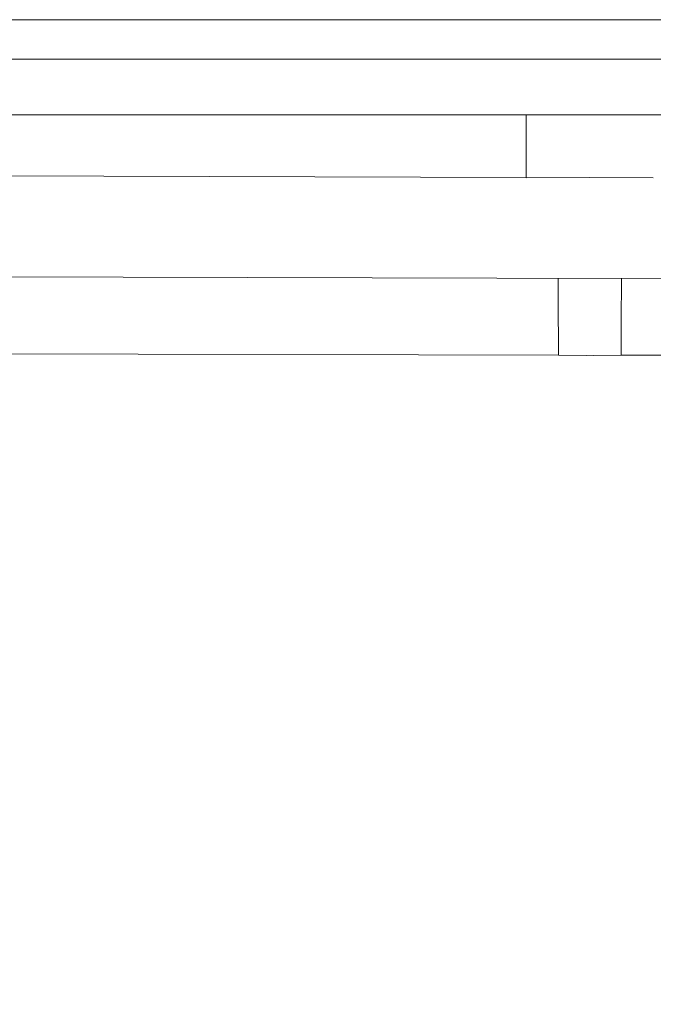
# Model space of a CAD drawing. Header units: millimetres. Extents: x -30280 to 309309, y -17460 to 4378.
# Tile 563 of 656: x 151561 to 151692, y -14654 to -14450. Entities that reach past the tile are written whole.
import ezdxf

# ---------------------------------------------------------------- set-up
doc = ezdxf.new("R2010")
doc.units = ezdxf.units.MM
doc.header["$MEASUREMENT"] = 0
doc.linetypes.add('Wipeout_Contour', pattern=[1000, 0, -1000])
doc.layers.add('P1_PLANTA PRIMERA_4_12_FAÇ_Façana', color=7, linetype='Continuous')
doc.layers.add('P1_PLANTA PRIMERA_4_Nuevo_09_EI_Mobiliari general', color=7, linetype='Continuous')
doc.layers.add('P1_PLANTA PRIMERA_4_Nuevo_09_EI_Mobiliari general_Pluma_Nº__1', color=7, linetype='Continuous', lineweight=5)

msp = doc.modelspace()

# ---------------------------------------------------------------- wipeouts: each hides what was drawn before it
at = {"color": 254, "linetype": 'Wipeout_Contour', "lineweight": 0, "ltscale": 4556497.205425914}
msp.add_wipeout([(151882.62, -14022.05), (150782.62, -14022.05), (150782.62, -14023.89), (150890.29, -14023.89), (150903.86, -14450), (150903.93, -14505.56), (150882.33, -14505.56), (150886.26, -14527.86), (150886.9, -14530.19), (150928.93, -14764.93), (150970.96, -14530.19), (150971.59, -14527.86), (150975.53, -14505.56), (150953.93, -14505.56), (150953.93, -14450), (150967.57, -14023.89), (151390.29, -14023.89), (151403.86, -14450), (151403.93, -14505.56), (151382.33, -14505.56), (151386.26, -14527.86), (151386.9, -14530.19), (151428.93, -14764.93), (151470.96, -14530.19), (151471.59, -14527.86), (151475.53, -14505.56), (151453.93, -14505.56), (151453.93, -14450), (151467.57, -14023.89), (151882.62, -14023.89)], dxfattribs=at).dxf.layer = 'P1_PLANTA PRIMERA_4_12_FAÇ_Façana'

# ---------------------------------------------------------------- next in the draw order: wipeouts: each hides what was drawn before it
at = {"color": 254, "linetype": 'Wipeout_Contour', "lineweight": 0, "ltscale": 3656770.752703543}
msp.add_wipeout([(151487.37, -14530.51), (151437.55, -14813.08), (151439.16, -14822.05), (151882.62, -14822.05), (151882.62, -14599.33), (151870.49, -14530.51), (151869.17, -14527.56), (151867.51, -14525.23), (151865.39, -14523.15), (151862.94, -14521.46), (151860.22, -14520.22), (151857.33, -14519.47), (151854.35, -14519.22), (151685.44, -14519.66), (151678.93, -14519.68), (151672.42, -14519.7), (151503.5, -14519.2), (151500.52, -14519.47), (151497.63, -14520.22), (151494.92, -14521.46), (151492.47, -14523.15), (151490.35, -14525.23), (151488.69, -14527.56), (151487.48, -14530.11)], dxfattribs=at).dxf.layer = 'P1_PLANTA PRIMERA_4_12_FAÇ_Façana'
at = {"color": 254, "linetype": 'Wipeout_Contour', "lineweight": 0, "ltscale": 457320.530233}
msp.add_wipeout([(151903.93, -14450), (151453.93, -14450), (151903.93, -14450.53)], dxfattribs=at).dxf.layer = 'P1_PLANTA PRIMERA_4_Nuevo_09_EI_Mobiliari general'
at = {"color": 254, "linetype": 'Wipeout_Contour', "lineweight": 0, "ltscale": 609468.027609}
msp.add_wipeout([(151903.93, -14469.75), (151903.93, -14458.21), (151453.93, -14458.21), (151453.93, -14469.75)], dxfattribs=at).dxf.layer = 'P1_PLANTA PRIMERA_4_Nuevo_09_EI_Mobiliari general'
at = {"color": 254, "linetype": 'Wipeout_Contour', "lineweight": 0, "ltscale": 4266347.699379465}
msp.add_wipeout([(151493.39, -14496.36), (151491.82, -14505.3), (151497.83, -14503.7), (151503.49, -14503.22), (151678.93, -14503.68), (151854.37, -14503.2), (151860.03, -14503.7), (151865.58, -14505.15), (151864.46, -14496.36), (151863.69, -14493.5), (151862.44, -14490.8), (151860.73, -14488.37), (151858.63, -14486.28), (151856.2, -14484.58), (151853.5, -14483.33), (151850.63, -14482.57), (151847.67, -14482.32), (151692.12, -14482.73), (151678.93, -14482.76), (151665.74, -14482.8), (151510.18, -14482.29), (151507.23, -14482.57), (151504.36, -14483.33), (151501.66, -14484.58), (151499.23, -14486.28), (151497.12, -14488.37), (151495.42, -14490.8), (151494.16, -14493.5)], dxfattribs=at).dxf.layer = 'P1_PLANTA PRIMERA_4_Nuevo_09_EI_Mobiliari general'

# ---------------------------------------------------------------- next in the draw order: linework, layer by layer
at = {"layer": 'P1_PLANTA PRIMERA_4_Nuevo_09_EI_Mobiliari general_Pluma_Nº__1', "color": 7, "linetype": 'Continuous', "lineweight": 5}
for p, q in [((151503.49, -14503.2), (151685.48, -14503.7)), ((151854.37, -14503.2), (151672.37, -14503.7)), ((151672.37, -14503.7), (151672.37, -14503.78)), ((151672.37, -14503.78), (151672.37, -14504.14)), ((151672.37, -14504.14), (151672.37, -14504.73)), ((151685.48, -14503.7), (151685.49, -14503.78)), ((151685.48, -14504.14), (151685.48, -14504.73)), ((151685.49, -14503.78), (151685.48, -14504.14))]:
    msp.add_line(p, q, dxfattribs=at)

# ---------------------------------------------------------------- next in the draw order: wipeouts: each hides what was drawn before it
at = {"color": 254, "linetype": 'Wipeout_Contour', "lineweight": 0, "ltscale": 609463.221799}
msp.add_wipeout([(151903.93, -14450.53), (151453.93, -14450.53), (151453.93, -14452.11), (151903.93, -14452.11)], dxfattribs=at).dxf.layer = 'P1_PLANTA PRIMERA_4_Nuevo_09_EI_Mobiliari general'
at = {"color": 254, "linetype": 'Wipeout_Contour', "lineweight": 0, "ltscale": 456934.200333}
msp.add_wipeout([(151510.16, -14469.75), (151678.93, -14470.76), (151678.93, -14469.75)], dxfattribs=at).dxf.layer = 'P1_PLANTA PRIMERA_4_Nuevo_09_EI_Mobiliari general'
at = {"color": 254, "linetype": 'Wipeout_Contour', "lineweight": 0, "ltscale": 609833.635561}
msp.add_wipeout([(151678.93, -14506.54), (151678.93, -14507.68), (151854.38, -14507.2), (151854.38, -14506.05)], dxfattribs=at).dxf.layer = 'P1_PLANTA PRIMERA_4_Nuevo_09_EI_Mobiliari general'

# ---------------------------------------------------------------- next in the draw order: linework, layer by layer
at = {"layer": 'P1_PLANTA PRIMERA_4_Nuevo_09_EI_Mobiliari general_Pluma_Nº__1', "color": 7, "linetype": 'Continuous', "lineweight": 5}
for p, q in [((151903.93, -14450), (151453.93, -14450)), ((151685.48, -14504.73), (151685.48, -14505.53))]:
    msp.add_line(p, q, dxfattribs=at)

# ---------------------------------------------------------------- next in the draw order: wipeouts: each hides what was drawn before it
at = {"color": 254, "linetype": 'Wipeout_Contour', "lineweight": 0, "ltscale": 609464.013508}
msp.add_wipeout([(151903.93, -14452.11), (151453.93, -14452.11), (151453.93, -14454.7), (151903.93, -14454.7)], dxfattribs=at).dxf.layer = 'P1_PLANTA PRIMERA_4_Nuevo_09_EI_Mobiliari general'
at = {"color": 254, "linetype": 'Wipeout_Contour', "lineweight": 0, "ltscale": 609134.722464}
msp.add_wipeout([(151510.15, -14471.56), (151678.93, -14472.03), (151678.93, -14470.76), (151510.15, -14470.29)], dxfattribs=at).dxf.layer = 'P1_PLANTA PRIMERA_4_Nuevo_09_EI_Mobiliari general'
at = {"color": 254, "linetype": 'Wipeout_Contour', "lineweight": 0, "ltscale": 609834.099406}
msp.add_wipeout([(151678.93, -14507.68), (151678.93, -14508.94), (151854.38, -14508.46), (151854.38, -14507.2)], dxfattribs=at).dxf.layer = 'P1_PLANTA PRIMERA_4_Nuevo_09_EI_Mobiliari general'

# ---------------------------------------------------------------- next in the draw order: linework, layer by layer
at = {"layer": 'P1_PLANTA PRIMERA_4_Nuevo_09_EI_Mobiliari general_Pluma_Nº__1', "color": 7, "linetype": 'Continuous', "lineweight": 5}
msp.add_line((151685.48, -14505.53), (151685.48, -14506.52), dxfattribs=at)

# ---------------------------------------------------------------- next in the draw order: wipeouts: each hides what was drawn before it
at = {"color": 254, "linetype": 'Wipeout_Contour', "lineweight": 0, "ltscale": 609465.171112}
msp.add_wipeout([(151903.93, -14454.7), (151453.93, -14454.7), (151453.93, -14458.21), (151903.93, -14458.21)], dxfattribs=at).dxf.layer = 'P1_PLANTA PRIMERA_4_Nuevo_09_EI_Mobiliari general'
at = {"color": 254, "linetype": 'Wipeout_Contour', "lineweight": 0, "ltscale": 609135.273604}
msp.add_wipeout([(151510.15, -14471.56), (151510.21, -14472.9), (151678.93, -14473.38), (151678.93, -14472.03)], dxfattribs=at).dxf.layer = 'P1_PLANTA PRIMERA_4_Nuevo_09_EI_Mobiliari general'
at = {"color": 254, "linetype": 'Wipeout_Contour', "lineweight": 0, "ltscale": 609834.603015}
msp.add_wipeout([(151854.38, -14508.46), (151678.93, -14508.94), (151678.93, -14510.29), (151854.39, -14509.81)], dxfattribs=at).dxf.layer = 'P1_PLANTA PRIMERA_4_Nuevo_09_EI_Mobiliari general'

# ---------------------------------------------------------------- next in the draw order: linework, layer by layer
at = {"layer": 'P1_PLANTA PRIMERA_4_Nuevo_09_EI_Mobiliari general_Pluma_Nº__1', "color": 7, "linetype": 'Continuous', "lineweight": 5}
for p, q in [((151903.93, -14458.22), (151453.93, -14458.22)), ((151665.7, -14469.75), (151665.7, -14470.73)), ((151685.48, -14506.52), (151685.48, -14507.66))]:
    msp.add_line(p, q, dxfattribs=at)

# ---------------------------------------------------------------- next in the draw order: wipeouts: each hides what was drawn before it
at = {"color": 254, "linetype": 'Wipeout_Contour', "lineweight": 0, "ltscale": 609806.338737}
msp.add_wipeout([(151847.7, -14469.75), (151678.93, -14469.75), (151678.93, -14470.76), (151847.7, -14470.29)], dxfattribs=at).dxf.layer = 'P1_PLANTA PRIMERA_4_Nuevo_09_EI_Mobiliari general'
at = {"color": 254, "linetype": 'Wipeout_Contour', "lineweight": 0, "ltscale": 913677.300052}
msp.add_wipeout([(151510.15, -14472.93), (151510.21, -14474.29), (151665.72, -14474.73), (151665.71, -14473.41), (151678.93, -14473.38), (151510.15, -14472.9)], dxfattribs=at).dxf.layer = 'P1_PLANTA PRIMERA_4_Nuevo_09_EI_Mobiliari general'
at = {"color": 254, "linetype": 'Wipeout_Contour', "lineweight": 0, "ltscale": 609135.025107}
msp.add_wipeout([(151503.48, -14506.05), (151503.48, -14507.2), (151678.93, -14507.68), (151678.93, -14506.54)], dxfattribs=at).dxf.layer = 'P1_PLANTA PRIMERA_4_Nuevo_09_EI_Mobiliari general'
at = {"color": 254, "linetype": 'Wipeout_Contour', "lineweight": 0, "ltscale": 914739.517868}
msp.add_wipeout([(151854.39, -14509.81), (151672.39, -14510.31), (151672.39, -14511.66), (151678.93, -14511.68), (151854.33, -14511.2), (151854.32, -14509.83)], dxfattribs=at).dxf.layer = 'P1_PLANTA PRIMERA_4_Nuevo_09_EI_Mobiliari general'

# ---------------------------------------------------------------- next in the draw order: linework, layer by layer
at = {"layer": 'P1_PLANTA PRIMERA_4_Nuevo_09_EI_Mobiliari general_Pluma_Nº__1', "color": 7, "linetype": 'Continuous', "lineweight": 5}
for p, q in [((151672.37, -14504.73), (151672.38, -14505.53)), ((151685.48, -14507.66), (151685.47, -14508.92))]:
    msp.add_line(p, q, dxfattribs=at)

# ---------------------------------------------------------------- next in the draw order: wipeouts: each hides what was drawn before it
at = {"color": 254, "linetype": 'Wipeout_Contour', "lineweight": 0, "ltscale": 609806.775735}
msp.add_wipeout([(151847.7, -14470.29), (151678.93, -14470.76), (151678.93, -14472.03), (151847.71, -14471.56)], dxfattribs=at).dxf.layer = 'P1_PLANTA PRIMERA_4_Nuevo_09_EI_Mobiliari general'
at = {"color": 254, "linetype": 'Wipeout_Contour', "lineweight": 0, "ltscale": 761477.734281}
msp.add_wipeout([(151510.21, -14474.29), (151510.2, -14475.68), (151665.72, -14476.12), (151665.72, -14474.8), (151678.93, -14474.76)], dxfattribs=at).dxf.layer = 'P1_PLANTA PRIMERA_4_Nuevo_09_EI_Mobiliari general'
at = {"color": 254, "linetype": 'Wipeout_Contour', "lineweight": 0, "ltscale": 609135.477638}
msp.add_wipeout([(151503.48, -14507.2), (151503.47, -14508.46), (151678.93, -14508.94), (151678.93, -14507.68)], dxfattribs=at).dxf.layer = 'P1_PLANTA PRIMERA_4_Nuevo_09_EI_Mobiliari general'
at = {"color": 254, "linetype": 'Wipeout_Contour', "lineweight": 0, "ltscale": 762220.498132}
msp.add_wipeout([(151854.33, -14511.2), (151678.93, -14511.68), (151685.47, -14511.7), (151685.46, -14513.05), (151854.33, -14512.59)], dxfattribs=at).dxf.layer = 'P1_PLANTA PRIMERA_4_Nuevo_09_EI_Mobiliari general'

# ---------------------------------------------------------------- next in the draw order: linework, layer by layer
at = {"layer": 'P1_PLANTA PRIMERA_4_Nuevo_09_EI_Mobiliari general_Pluma_Nº__1', "color": 7, "linetype": 'Continuous', "lineweight": 5}
for p, q in [((151903.93, -14469.75), (151453.93, -14469.75)), ((151672.38, -14505.53), (151672.38, -14506.52))]:
    msp.add_line(p, q, dxfattribs=at)

# ---------------------------------------------------------------- next in the draw order: wipeouts: each hides what was drawn before it
at = {"color": 254, "linetype": 'Wipeout_Contour', "lineweight": 0, "ltscale": 609807.154732}
msp.add_wipeout([(151678.93, -14473.38), (151847.65, -14472.9), (151847.64, -14471.58), (151678.93, -14472.03)], dxfattribs=at).dxf.layer = 'P1_PLANTA PRIMERA_4_Nuevo_09_EI_Mobiliari general'
at = {"color": 254, "linetype": 'Wipeout_Contour', "lineweight": 0, "ltscale": 609110.58936}
msp.add_wipeout([(151510.2, -14477.03), (151665.72, -14477.46), (151665.72, -14476.19), (151510.2, -14475.68)], dxfattribs=at).dxf.layer = 'P1_PLANTA PRIMERA_4_Nuevo_09_EI_Mobiliari general'
at = {"color": 254, "linetype": 'Wipeout_Contour', "lineweight": 0, "ltscale": 609499.204067}
msp.add_wipeout([(151678.93, -14477.5), (151692.14, -14477.54), (151692.14, -14476.19), (151678.93, -14476.15)], dxfattribs=at).dxf.layer = 'P1_PLANTA PRIMERA_4_Nuevo_09_EI_Mobiliari general'
at = {"color": 254, "linetype": 'Wipeout_Contour', "lineweight": 0, "ltscale": 609135.968436}
msp.add_wipeout([(151503.47, -14508.46), (151503.47, -14509.81), (151678.93, -14510.29), (151678.93, -14508.94)], dxfattribs=at).dxf.layer = 'P1_PLANTA PRIMERA_4_Nuevo_09_EI_Mobiliari general'
at = {"color": 254, "linetype": 'Wipeout_Contour', "lineweight": 0, "ltscale": 762368.760777}
msp.add_wipeout([(151854.33, -14512.59), (151672.39, -14513.09), (151672.4, -14514.43), (151854.34, -14513.93), (151854.33, -14512.61)], dxfattribs=at).dxf.layer = 'P1_PLANTA PRIMERA_4_Nuevo_09_EI_Mobiliari general'

# ---------------------------------------------------------------- next in the draw order: linework, layer by layer
at = {"layer": 'P1_PLANTA PRIMERA_4_Nuevo_09_EI_Mobiliari general_Pluma_Nº__1', "color": 7, "linetype": 'Continuous', "lineweight": 5}
msp.add_line((151672.38, -14506.52), (151672.38, -14507.66), dxfattribs=at)

# ---------------------------------------------------------------- next in the draw order: wipeouts: each hides what was drawn before it
at = {"color": 254, "linetype": 'Wipeout_Contour', "lineweight": 0, "ltscale": 914685.201623}
msp.add_wipeout([(151847.71, -14472.9), (151665.71, -14473.41), (151665.72, -14474.73), (151678.93, -14474.76), (151847.65, -14474.29), (151847.65, -14472.93)], dxfattribs=at).dxf.layer = 'P1_PLANTA PRIMERA_4_Nuevo_09_EI_Mobiliari general'
at = {"color": 254, "linetype": 'Wipeout_Contour', "lineweight": 0, "ltscale": 609111.085979}
msp.add_wipeout([(151510.19, -14478.29), (151665.73, -14478.73), (151665.72, -14477.54), (151510.2, -14477.03)], dxfattribs=at).dxf.layer = 'P1_PLANTA PRIMERA_4_Nuevo_09_EI_Mobiliari general'
at = {"color": 254, "linetype": 'Wipeout_Contour', "lineweight": 0, "ltscale": 609499.692911}
msp.add_wipeout([(151678.93, -14478.76), (151692.13, -14478.8), (151692.14, -14477.54), (151678.93, -14477.5)], dxfattribs=at).dxf.layer = 'P1_PLANTA PRIMERA_4_Nuevo_09_EI_Mobiliari general'
at = {"color": 254, "linetype": 'Wipeout_Contour', "lineweight": 0, "ltscale": 913691.644842}
msp.add_wipeout([(151503.47, -14509.83), (151503.53, -14511.2), (151672.39, -14511.66), (151672.39, -14510.31), (151678.93, -14510.29), (151503.47, -14509.81)], dxfattribs=at).dxf.layer = 'P1_PLANTA PRIMERA_4_Nuevo_09_EI_Mobiliari general'
at = {"color": 254, "linetype": 'Wipeout_Contour', "lineweight": 0, "ltscale": 914574.526436}
msp.add_wipeout([(151678.93, -14514.41), (151672.4, -14514.43), (151672.4, -14515.7), (151854.34, -14515.2), (151854.34, -14513.95), (151685.46, -14514.4)], dxfattribs=at).dxf.layer = 'P1_PLANTA PRIMERA_4_Nuevo_09_EI_Mobiliari general'

# ---------------------------------------------------------------- next in the draw order: linework, layer by layer
at = {"layer": 'P1_PLANTA PRIMERA_4_Nuevo_09_EI_Mobiliari general_Pluma_Nº__1', "color": 7, "linetype": 'Continuous', "lineweight": 5}
for p, q in [((151665.7, -14470.8), (151665.71, -14471.99)), ((151665.71, -14471.99), (151665.71, -14472.07)), ((151672.38, -14507.66), (151672.38, -14508.92))]:
    msp.add_line(p, q, dxfattribs=at)

# ---------------------------------------------------------------- next in the draw order: wipeouts: each hides what was drawn before it
at = {"color": 254, "linetype": 'Wipeout_Contour', "lineweight": 0, "ltscale": 762317.322371}
msp.add_wipeout([(151847.65, -14474.29), (151665.72, -14474.8), (151665.72, -14476.19), (151847.66, -14475.68), (151847.65, -14474.32)], dxfattribs=at).dxf.layer = 'P1_PLANTA PRIMERA_4_Nuevo_09_EI_Mobiliari general'
at = {"color": 254, "linetype": 'Wipeout_Contour', "lineweight": 0, "ltscale": 609111.543845}
msp.add_wipeout([(151510.19, -14479.44), (151665.73, -14479.87), (151665.73, -14478.8), (151510.19, -14478.29)], dxfattribs=at).dxf.layer = 'P1_PLANTA PRIMERA_4_Nuevo_09_EI_Mobiliari general'
at = {"color": 254, "linetype": 'Wipeout_Contour', "lineweight": 0, "ltscale": 609500.143461}
msp.add_wipeout([(151678.93, -14479.91), (151692.13, -14479.94), (151692.13, -14478.8), (151678.93, -14478.76)], dxfattribs=at).dxf.layer = 'P1_PLANTA PRIMERA_4_Nuevo_09_EI_Mobiliari general'
at = {"color": 254, "linetype": 'Wipeout_Contour', "lineweight": 0, "ltscale": 761521.400403}
msp.add_wipeout([(151503.53, -14511.2), (151503.53, -14512.59), (151678.93, -14513.07), (151685.46, -14513.05), (151685.47, -14511.7)], dxfattribs=at).dxf.layer = 'P1_PLANTA PRIMERA_4_Nuevo_09_EI_Mobiliari general'
at = {"color": 254, "linetype": 'Wipeout_Contour', "lineweight": 0, "ltscale": 609474.916207}
msp.add_wipeout([(151678.93, -14515.68), (151672.4, -14515.7), (151672.41, -14516.84), (151678.93, -14516.82)], dxfattribs=at).dxf.layer = 'P1_PLANTA PRIMERA_4_Nuevo_09_EI_Mobiliari general'
at = {"color": 254, "linetype": 'Wipeout_Contour', "lineweight": 0, "ltscale": 609850.02885}
msp.add_wipeout([(151685.46, -14515.66), (151685.45, -14516.8), (151854.34, -14516.34), (151854.34, -14515.22)], dxfattribs=at).dxf.layer = 'P1_PLANTA PRIMERA_4_Nuevo_09_EI_Mobiliari general'

# ---------------------------------------------------------------- next in the draw order: linework, layer by layer
at = {"layer": 'P1_PLANTA PRIMERA_4_Nuevo_09_EI_Mobiliari general_Pluma_Nº__1', "color": 7, "linetype": 'Continuous', "lineweight": 5}
for p, q in [((151665.71, -14472.07), (151665.71, -14473.34)), ((151665.71, -14473.34), (151665.71, -14473.41)), ((151665.71, -14473.41), (151665.72, -14474.73)), ((151665.72, -14474.73), (151665.72, -14474.8)), ((151672.38, -14508.92), (151672.39, -14510.27)), ((151685.47, -14508.92), (151685.47, -14510.27)), ((151685.47, -14510.27), (151685.47, -14511.66)), ((151685.47, -14511.66), (151685.46, -14513.05)), ((151685.46, -14513.05), (151685.46, -14514.4))]:
    msp.add_line(p, q, dxfattribs=at)

# ---------------------------------------------------------------- next in the draw order: wipeouts: each hides what was drawn before it
at = {"color": 254, "linetype": 'Wipeout_Contour', "lineweight": 0, "ltscale": 609446.610856}
msp.add_wipeout([(151678.93, -14476.15), (151665.72, -14476.19), (151665.72, -14477.54), (151678.93, -14477.5)], dxfattribs=at).dxf.layer = 'P1_PLANTA PRIMERA_4_Nuevo_09_EI_Mobiliari general'
at = {"color": 254, "linetype": 'Wipeout_Contour', "lineweight": 0, "ltscale": 456757.317457}
msp.add_wipeout([(151510.19, -14481.22), (151665.73, -14481.66), (151510.19, -14480.42)], dxfattribs=at).dxf.layer = 'P1_PLANTA PRIMERA_4_Nuevo_09_EI_Mobiliari general'
at = {"color": 254, "linetype": 'Wipeout_Contour', "lineweight": 0, "ltscale": 761495.867189}
msp.add_wipeout([(151503.53, -14512.59), (151503.52, -14513.93), (151672.4, -14514.4), (151672.39, -14513.09), (151678.93, -14513.07)], dxfattribs=at).dxf.layer = 'P1_PLANTA PRIMERA_4_Nuevo_09_EI_Mobiliari general'
at = {"color": 254, "linetype": 'Wipeout_Contour', "lineweight": 0, "ltscale": 457109.149467}
msp.add_wipeout([(151678.93, -14516.82), (151672.41, -14516.84), (151678.93, -14517.81)], dxfattribs=at).dxf.layer = 'P1_PLANTA PRIMERA_4_Nuevo_09_EI_Mobiliari general'

# ---------------------------------------------------------------- next in the draw order: linework, layer by layer
at = {"layer": 'P1_PLANTA PRIMERA_4_Nuevo_09_EI_Mobiliari general_Pluma_Nº__1', "color": 7, "linetype": 'Continuous', "lineweight": 5}
for p, q in [((151665.72, -14474.8), (151665.72, -14476.12)), ((151665.72, -14476.12), (151665.72, -14476.19)), ((151672.39, -14510.27), (151672.39, -14511.66))]:
    msp.add_line(p, q, dxfattribs=at)

# ---------------------------------------------------------------- next in the draw order: wipeouts: each hides what was drawn before it
at = {"color": 254, "linetype": 'Wipeout_Contour', "lineweight": 0, "ltscale": 609447.114298}
msp.add_wipeout([(151665.72, -14477.54), (151665.73, -14478.8), (151678.93, -14478.76), (151678.93, -14477.5)], dxfattribs=at).dxf.layer = 'P1_PLANTA PRIMERA_4_Nuevo_09_EI_Mobiliari general'
at = {"color": 254, "linetype": 'Wipeout_Contour', "lineweight": 0, "ltscale": 456757.496544}
msp.add_wipeout([(151510.19, -14481.81), (151665.74, -14482.25), (151510.19, -14481.22)], dxfattribs=at).dxf.layer = 'P1_PLANTA PRIMERA_4_Nuevo_09_EI_Mobiliari general'
at = {"color": 254, "linetype": 'Wipeout_Contour', "lineweight": 0, "ltscale": 609125.138162}
msp.add_wipeout([(151503.52, -14513.93), (151503.52, -14515.2), (151672.4, -14515.66), (151672.4, -14514.43)], dxfattribs=at).dxf.layer = 'P1_PLANTA PRIMERA_4_Nuevo_09_EI_Mobiliari general'
at = {"color": 254, "linetype": 'Wipeout_Contour', "lineweight": 0, "ltscale": 457109.41715}
msp.add_wipeout([(151678.93, -14517.81), (151672.41, -14517.82), (151678.93, -14518.61)], dxfattribs=at).dxf.layer = 'P1_PLANTA PRIMERA_4_Nuevo_09_EI_Mobiliari general'

# ---------------------------------------------------------------- next in the draw order: linework, layer by layer
at = {"layer": 'P1_PLANTA PRIMERA_4_Nuevo_09_EI_Mobiliari general_Pluma_Nº__1', "color": 7, "linetype": 'Continuous', "lineweight": 5}
for p, q in [((151665.72, -14476.19), (151665.72, -14477.46)), ((151665.72, -14477.46), (151665.72, -14477.54)), ((151672.39, -14511.66), (151672.39, -14513.05))]:
    msp.add_line(p, q, dxfattribs=at)

# ---------------------------------------------------------------- next in the draw order: wipeouts: each hides what was drawn before it
at = {"color": 254, "linetype": 'Wipeout_Contour', "lineweight": 0, "ltscale": 609447.578318}
msp.add_wipeout([(151678.93, -14478.76), (151665.73, -14478.8), (151665.73, -14479.94), (151678.93, -14479.91)], dxfattribs=at).dxf.layer = 'P1_PLANTA PRIMERA_4_Nuevo_09_EI_Mobiliari general'
at = {"color": 254, "linetype": 'Wipeout_Contour', "lineweight": 0, "ltscale": 456757.608038}
msp.add_wipeout([(151510.18, -14482.17), (151665.74, -14482.61), (151510.19, -14481.81)], dxfattribs=at).dxf.layer = 'P1_PLANTA PRIMERA_4_Nuevo_09_EI_Mobiliari general'
at = {"color": 254, "linetype": 'Wipeout_Contour', "lineweight": 0, "ltscale": 609125.597011}
msp.add_wipeout([(151503.52, -14515.2), (151503.52, -14516.34), (151672.41, -14516.8), (151672.4, -14515.7)], dxfattribs=at).dxf.layer = 'P1_PLANTA PRIMERA_4_Nuevo_09_EI_Mobiliari general'
at = {"color": 254, "linetype": 'Wipeout_Contour', "lineweight": 0, "ltscale": 609500.896894}
msp.add_wipeout([(151678.93, -14515.68), (151678.93, -14516.82), (151685.45, -14516.84), (151685.46, -14515.7)], dxfattribs=at).dxf.layer = 'P1_PLANTA PRIMERA_4_Nuevo_09_EI_Mobiliari general'
at = {"color": 254, "linetype": 'Wipeout_Contour', "lineweight": 0, "ltscale": 457109.629234}
msp.add_wipeout([(151678.93, -14518.61), (151672.41, -14518.62), (151678.93, -14519.2)], dxfattribs=at).dxf.layer = 'P1_PLANTA PRIMERA_4_Nuevo_09_EI_Mobiliari general'

# ---------------------------------------------------------------- next in the draw order: linework, layer by layer
at = {"layer": 'P1_PLANTA PRIMERA_4_Nuevo_09_EI_Mobiliari general_Pluma_Nº__1', "color": 7, "linetype": 'Continuous', "lineweight": 5}
for p, q in [((151665.72, -14477.54), (151665.73, -14478.73)), ((151665.73, -14478.73), (151665.73, -14478.8)), ((151665.73, -14478.8), (151665.73, -14479.87)), ((151672.39, -14513.05), (151672.4, -14514.4)), ((151685.46, -14514.4), (151685.46, -14515.66))]:
    msp.add_line(p, q, dxfattribs=at)

# ---------------------------------------------------------------- next in the draw order: wipeouts: each hides what was drawn before it
at = {"color": 254, "linetype": 'Wipeout_Contour', "lineweight": 0, "ltscale": 457092.236185}
msp.add_wipeout([(151678.93, -14480.89), (151665.73, -14480.93), (151678.93, -14481.69)], dxfattribs=at).dxf.layer = 'P1_PLANTA PRIMERA_4_Nuevo_09_EI_Mobiliari general'
at = {"color": 254, "linetype": 'Wipeout_Contour', "lineweight": 0, "ltscale": 456760.976735}
msp.add_wipeout([(151503.51, -14517.32), (151672.41, -14517.79), (151503.52, -14516.34)], dxfattribs=at).dxf.layer = 'P1_PLANTA PRIMERA_4_Nuevo_09_EI_Mobiliari general'
at = {"color": 254, "linetype": 'Wipeout_Contour', "lineweight": 0, "ltscale": 457123.313812}
msp.add_wipeout([(151678.93, -14517.81), (151685.45, -14517.82), (151678.93, -14516.82)], dxfattribs=at).dxf.layer = 'P1_PLANTA PRIMERA_4_Nuevo_09_EI_Mobiliari general'
at = {"color": 254, "linetype": 'Wipeout_Contour', "lineweight": 0, "ltscale": 457109.779991}
msp.add_wipeout([(151678.93, -14519.2), (151672.41, -14519.21), (151678.93, -14519.56)], dxfattribs=at).dxf.layer = 'P1_PLANTA PRIMERA_4_Nuevo_09_EI_Mobiliari general'

# ---------------------------------------------------------------- next in the draw order: linework, layer by layer
at = {"layer": 'P1_PLANTA PRIMERA_4_Nuevo_09_EI_Mobiliari general_Pluma_Nº__1', "color": 7, "linetype": 'Continuous', "lineweight": 5}
for p, q in [((151665.73, -14479.87), (151665.73, -14479.94)), ((151672.4, -14514.4), (151672.4, -14515.66))]:
    msp.add_line(p, q, dxfattribs=at)

# ---------------------------------------------------------------- next in the draw order: wipeouts: each hides what was drawn before it
at = {"color": 254, "linetype": 'Wipeout_Contour', "lineweight": 0, "ltscale": 457092.448027}
msp.add_wipeout([(151678.93, -14481.69), (151665.73, -14481.73), (151678.93, -14482.28)], dxfattribs=at).dxf.layer = 'P1_PLANTA PRIMERA_4_Nuevo_09_EI_Mobiliari general'
at = {"color": 254, "linetype": 'Wipeout_Contour', "lineweight": 0, "ltscale": 456761.215625}
msp.add_wipeout([(151503.51, -14518.12), (151672.41, -14518.59), (151503.51, -14517.32)], dxfattribs=at).dxf.layer = 'P1_PLANTA PRIMERA_4_Nuevo_09_EI_Mobiliari general'
at = {"color": 254, "linetype": 'Wipeout_Contour', "lineweight": 0, "ltscale": 457123.557052}
msp.add_wipeout([(151678.93, -14518.61), (151685.45, -14518.62), (151678.93, -14517.81)], dxfattribs=at).dxf.layer = 'P1_PLANTA PRIMERA_4_Nuevo_09_EI_Mobiliari general'

# ---------------------------------------------------------------- next in the draw order: linework, layer by layer
at = {"layer": 'P1_PLANTA PRIMERA_4_Nuevo_09_EI_Mobiliari general_Pluma_Nº__1', "color": 7, "linetype": 'Continuous', "lineweight": 5}
for p, q in [((151665.73, -14479.87), (151665.73, -14480.93)), ((151665.73, -14480.93), (151665.73, -14480.86)), ((151672.4, -14515.66), (151672.41, -14516.8)), ((151685.46, -14515.66), (151685.45, -14516.8))]:
    msp.add_line(p, q, dxfattribs=at)

# ---------------------------------------------------------------- next in the draw order: wipeouts: each hides what was drawn before it
at = {"color": 254, "linetype": 'Wipeout_Contour', "lineweight": 0, "ltscale": 457092.599763}
msp.add_wipeout([(151678.93, -14482.28), (151665.74, -14482.32), (151678.93, -14482.64)], dxfattribs=at).dxf.layer = 'P1_PLANTA PRIMERA_4_Nuevo_09_EI_Mobiliari general'
at = {"color": 254, "linetype": 'Wipeout_Contour', "lineweight": 0, "ltscale": 456761.394562}
msp.add_wipeout([(151503.51, -14518.71), (151672.41, -14519.18), (151503.51, -14518.12)], dxfattribs=at).dxf.layer = 'P1_PLANTA PRIMERA_4_Nuevo_09_EI_Mobiliari general'
at = {"color": 254, "linetype": 'Wipeout_Contour', "lineweight": 0, "ltscale": 457123.742627}
msp.add_wipeout([(151678.93, -14519.2), (151685.44, -14519.21), (151678.93, -14518.61)], dxfattribs=at).dxf.layer = 'P1_PLANTA PRIMERA_4_Nuevo_09_EI_Mobiliari general'

# ---------------------------------------------------------------- next in the draw order: linework, layer by layer
at = {"layer": 'P1_PLANTA PRIMERA_4_Nuevo_09_EI_Mobiliari general_Pluma_Nº__1', "color": 7, "linetype": 'Continuous', "lineweight": 5}
for p, q in [((151510.12, -14482.29), (151665.74, -14482.73)), ((151665.73, -14480.86), (151665.73, -14481.73)), ((151665.73, -14481.73), (151665.73, -14481.66)), ((151665.73, -14481.66), (151665.74, -14482.32)), ((151665.74, -14482.32), (151665.74, -14482.25)), ((151665.74, -14482.25), (151665.74, -14482.68)), ((151665.74, -14482.68), (151665.74, -14482.8)), ((151678.93, -14482.76), (151665.74, -14482.8)), ((151678.93, -14482.76), (151692.12, -14482.8)), ((151685.45, -14516.8), (151685.45, -14517.79)), ((151685.45, -14518.59), (151685.44, -14519.18)), ((151685.44, -14519.18), (151685.44, -14519.54)), ((151854.42, -14519.2), (151685.44, -14519.66)), ((151685.45, -14517.79), (151685.45, -14518.59)), ((151678.22, -14519.68), (151685.44, -14519.66)), ((151685.44, -14519.54), (151685.44, -14519.66))]:
    msp.add_line(p, q, dxfattribs=at)

# ---------------------------------------------------------------- next in the draw order: wipeouts: each hides what was drawn before it
at = {"color": 254, "linetype": 'Wipeout_Contour', "lineweight": 0, "ltscale": 456761.505742}
msp.add_wipeout([(151503.51, -14519.07), (151672.42, -14519.54), (151503.51, -14518.71)], dxfattribs=at).dxf.layer = 'P1_PLANTA PRIMERA_4_Nuevo_09_EI_Mobiliari general'

# ---------------------------------------------------------------- next in the draw order: linework, layer by layer
at = {"layer": 'P1_PLANTA PRIMERA_4_Nuevo_09_EI_Mobiliari general_Pluma_Nº__1', "color": 7, "linetype": 'Continuous', "lineweight": 5}
for p, q in [((151672.41, -14516.8), (151672.41, -14517.79)), ((151503.44, -14519.2), (151672.42, -14519.66)), ((151672.41, -14517.79), (151672.41, -14518.59)), ((151672.41, -14518.59), (151672.41, -14519.18)), ((151672.41, -14519.18), (151672.42, -14519.54)), ((151672.42, -14519.54), (151672.42, -14519.66)), ((151679.63, -14519.68), (151672.42, -14519.66))]:
    msp.add_line(p, q, dxfattribs=at)

doc.saveas('drawing.dxf')
